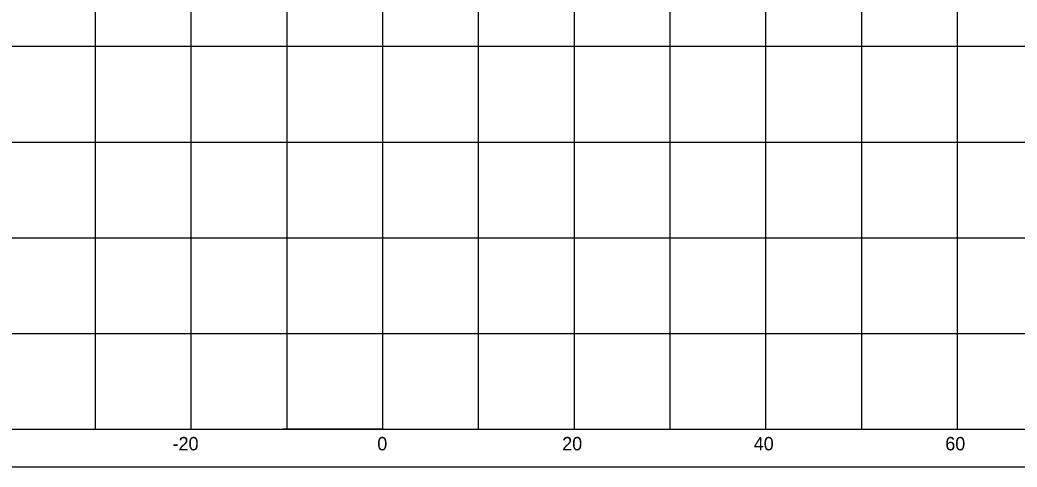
# Model space of a CAD drawing. Extents: x 1131015 to 1136271, y 133453 to 174329.
# Drawn here: x 1131302.6 to 1131406.7, y 170105.7 to 170152.4 of the extents above; entities that cross this region are included whole.
import ezdxf

# ---------------------------------------------------------------- set-up
doc = ezdxf.new("R2010")
doc.units = 0
for name, color, linetype in [('DESIGN - SHEET - Corner Text', 7, 'Continuous'), ('DESIGN - SHEET - Linework', 7, 'Continuous'), ('DESIGN - SHEET - Plot Shape', 7, 'Continuous'), ('DESIGN - TRAFFIC CONTROL TEMPORARY - Sign Faces and Text', 7, 'Continuous')]:
    doc.layers.add(name, color=color, linetype=linetype)

msp = doc.modelspace()

# ---------------------------------------------------------------- linework, layer by layer
at = {"layer": 'DESIGN - SHEET - Linework'}
for p, q in [((1131310.46, 170109.66), (1131310.46, 170319.66)), ((1131320.46, 170109.66), (1131320.46, 170319.66)), ((1131330.46, 170109.66), (1131330.46, 170319.66)), ((1131340.46, 170109.66), (1131340.46, 170319.66)), ((1131350.46, 170109.66), (1131350.46, 170319.66)), ((1131360.46, 170109.66), (1131360.46, 170319.66)), ((1131370.46, 170109.66), (1131370.46, 170319.66)), ((1131380.46, 170109.66), (1131380.46, 170319.66)), ((1131390.46, 170109.66), (1131390.46, 170319.66)), ((1131400.46, 170109.66), (1131400.46, 170319.66)), ((1131190.46, 170149.66), (1131490.46, 170149.66)), ((1131190.46, 170139.66), (1131490.46, 170139.66)), ((1131190.46, 170129.66), (1131490.46, 170129.66)), ((1131190.46, 170119.66), (1131490.46, 170119.66))]:
    msp.add_line(p, q, dxfattribs=at)
msp.add_lwpolyline([(1131190.46, 170319.66), (1131190.46, 170109.66), (1131490.46, 170109.66), (1131490.46, 170319.66)], dxfattribs=at)
at = {"layer": 'DESIGN - SHEET - Plot Shape'}
msp.add_lwpolyline([(1131170.46, 170323.6), (1131510.46, 170323.6), (1131510.46, 170105.72), (1131170.46, 170105.72)], close=True, dxfattribs=at)
at = {"layer": 'DESIGN - TRAFFIC CONTROL TEMPORARY - Sign Faces and Text'}
msp.add_line((1131340.46, 170109.66), (1131329.97, 170109.66), dxfattribs=at)

# ---------------------------------------------------------------- texts
at = {"layer": 'DESIGN - SHEET - Corner Text'}
for s, p in [('-20', (1131318.51, 170107.46)), ('0', (1131339.88, 170107.46)), ('20', (1131359.19, 170107.46)), ('40', (1131379.19, 170107.46)), ('60', (1131399.19, 170107.46))]:
    msp.add_text(s, height=1.4, dxfattribs=at).set_placement(p)

doc.saveas('drawing.dxf')
